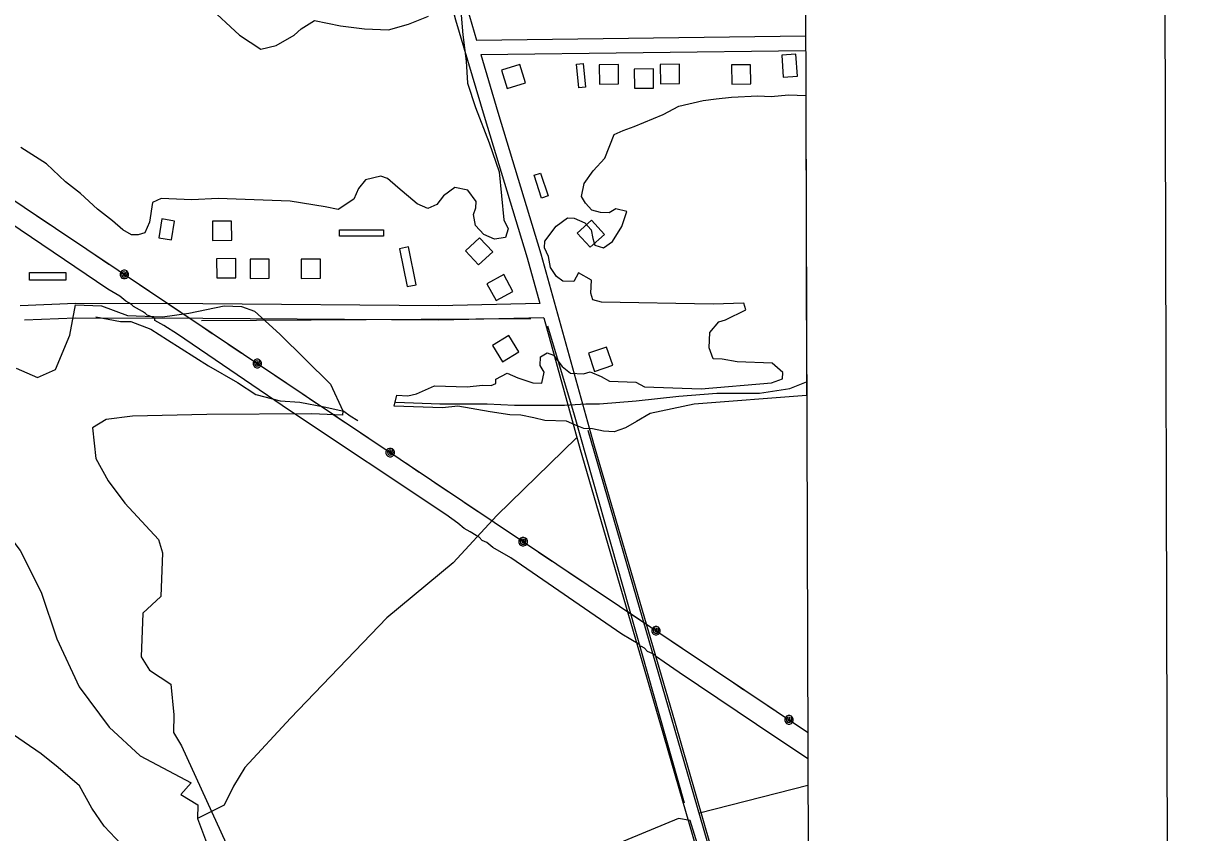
# Model space of a CAD drawing. Extents: x 3355677 to 3393573, y 612928 to 638357.
# Drawn here: x 3389732 to 3392155, y 627193 to 628883 of the extents above; entities that cross this region are included whole.
import ezdxf

# ---------------------------------------------------------------- set-up
doc = ezdxf.new("R2010")
doc.units = 0
for name, color, linetype in [('V-ANNO-SYMB', 7, 'Continuous'), ('V-BLDG-OTLN', 7, 'Continuous'), ('V-GRID-FRAM', 7, 'Continuous'), ('V-ROAD-CNTR', 7, 'Continuous'), ('V-SITE-VEGE', 7, 'Continuous'), ('V-TOPO-SHOR', 7, 'Continuous'), ('V-UTIL-LINE', 7, 'Continuous')]:
    doc.layers.add(name, color=color, linetype=linetype)

msp = doc.modelspace()

# ---------------------------------------------------------------- linework, layer by layer
at = {"layer": 'V-ANNO-SYMB'}
msp.add_lwpolyline([(3359071.7, 614143.5), (3392154.8, 614230.1), (3392094.8, 637146.6), (3359011.7, 637060), (3359071.7, 614143.5)], dxfattribs=at)
at = {"layer": 'V-BLDG-OTLN'}
for points in [[(3391315.6, 628816.3), (3391318.9, 628770.3), (3391348.3, 628772.4), (3391345, 628818.4)], [(3390730.4, 628785.3), (3390742.3, 628747.1), (3390780.5, 628759), (3390768.6, 628797.2)], [(3390901, 628799.2), (3390905.9, 628749.4), (3390892, 628748), (3390887.1, 628797.8)], [(3390935.1, 628756.2), (3390975.1, 628756.7), (3390974.6, 628796.7), (3390934.6, 628796.2)], [(3391008.2, 628747.4), (3391048.2, 628747.9), (3391047.7, 628787.9), (3391007.7, 628787.4)], [(3391062.5, 628756.9), (3391102.5, 628757.4), (3391102, 628797.4), (3391062, 628796.9)], [(3391211.1, 628756.1), (3391251.1, 628756.6), (3391250.6, 628796.6), (3391210.6, 628796.1)], [(3390812, 628570.1), (3390827.7, 628522.7), (3390814.4, 628518.3), (3390798.7, 628565.7)], [(3390021.5, 628474.7), (3390015, 628435.3), (3390041.6, 628430.9), (3390048.2, 628470.3)], [(3390127.2, 628469.9), (3390127.4, 628429.9), (3390167.4, 628430.1), (3390167.2, 628470.1)], [(3390888.9, 628444.9), (3390915.8, 628415.4), (3390945.4, 628442.4), (3390918.4, 628471.9)], [(3390392.7, 628451.7), (3390484.6, 628451.7), (3390484.6, 628438.6), (3390392.7, 628438.6)], [(3390682.9, 628378.5), (3390712.2, 628405.7), (3390685, 628435), (3390655.7, 628407.8)], [(3390517.5, 628412.3), (3390533.9, 628333.5), (3390552.8, 628337.4), (3390536.4, 628416.3)], [(3390135.9, 628391.7), (3390136.1, 628351.7), (3390176.1, 628351.9), (3390175.9, 628391.9)], [(3390205.7, 628390.5), (3390205.9, 628350.5), (3390245.9, 628350.7), (3390245.7, 628390.7)], [(3390312.5, 628390.5), (3390312.7, 628350.5), (3390352.7, 628350.7), (3390352.5, 628390.7)], [(3389745.6, 628363.1), (3389821.2, 628363.1), (3389821.2, 628346.6), (3389745.6, 628346.6)], [(3390719.3, 628304.3), (3390754.5, 628323.3), (3390735.4, 628358.5), (3390700.2, 628339.4)], [(3390766.9, 628197.4), (3390746, 628231.5), (3390711.9, 628210.6), (3390732.7, 628176.5)], [(3390911.9, 628194.4), (3390924.9, 628156.5), (3390962.7, 628169.5), (3390949.7, 628207.3)]]:
    msp.add_lwpolyline(points, close=True, dxfattribs=at)
at = {"layer": 'V-GRID-FRAM'}
msp.add_lwpolyline([(3359767.9, 636495.9), (3391341.6, 636578.5), (3391397.2, 618394.8), (3359807.6, 618312.1), (3359767.9, 636495.9)], dxfattribs=at)
at = {"layer": 'V-ROAD-CNTR'}
for points in [[(3390034.6, 630519.6), (3390121.3, 630367.2), (3390248.2, 630124), (3390303.7, 630026.5), (3390321.2, 629983.2), (3390350.5, 629900.2), (3390437.6, 629603.2), (3390520.1, 629297), (3390581, 629094.9), (3390634.8, 628890.1), (3390694.6, 628689), (3390784.2, 628393.3), (3390810.6, 628298.1)], [(3390579.6, 629203.4), (3390609.9, 629103), (3390663.7, 628898.2), (3390678.6, 628848.1)], [(3390678.6, 628848.1), (3391365.1, 628856.5)], [(3390687.5, 628818.2), (3391365.4, 628826.5)], [(3390687.5, 628818.2), (3390723.3, 628697.7), (3390813, 628401.7), (3390924, 628001.3), (3391091.4, 627426.8), (3391195.4, 627066.5), (3391290.5, 626737.1), (3391348.6, 626555.4), (3391376.8, 626477.1), (3391386.2, 626456.2)], [(3390810.6, 628298.1), (3390599.3, 628293.4), (3390107, 628297.1), (3389841.1, 628297.8), (3389726, 628293.2)], [(3390818.8, 628268.3), (3390599.5, 628263.4), (3390106.9, 628267.1), (3389841.7, 628267.8), (3389734.8, 628263.5)], [(3390818.8, 628268.3), (3390895.1, 627993.1), (3391062.6, 627418.4), (3391166.6, 627058.2), (3391261.8, 626728.4), (3391320.2, 626545.8), (3391348.9, 626465.9), (3391358.9, 626443.8)]]:
    msp.add_lwpolyline(points, dxfattribs=at)
at = {"layer": 'V-SITE-VEGE'}
for p, q in [((3391293.3, 628730.2), (3391329.9, 628733.5)), ((3391329.9, 628733.5), (3391365.6, 628732.1)), ((3391068.1, 628692.9), (3391100.7, 628710)), ((3391100.7, 628710), (3391151.4, 628721.8)), ((3391151.4, 628721.8), (3391178.9, 628725.3)), ((3391178.9, 628725.3), (3391211, 628728.7)), ((3391211, 628728.7), (3391265.9, 628731.3)), ((3391265.9, 628731.3), (3391293.3, 628730.2)), ((3391365.6, 628732.1), (3391367.5, 628106)), ((3391007.8, 628667.8), (3391068.1, 628692.9)), ((3390984.7, 628659.5), (3391007.8, 628667.8)), ((3390946, 628601.6), (3390966.1, 628651.1)), ((3390966.1, 628651.1), (3390984.7, 628659.5)), ((3390922.2, 628575.1), (3390946, 628601.6)), ((3390903, 628548.4), (3390922.2, 628575.1)), ((3390897.4, 628521.3), (3390903, 628548.4)), ((3390906, 628507.3), (3390897.4, 628521.3)), ((3390919.2, 628493.1), (3390906, 628507.3)), ((3390937.3, 628487.9), (3390919.2, 628493.1)), ((3390969.5, 628495.8), (3390955.5, 628487.2)), ((3390992.2, 628490.4), (3390969.5, 628495.8)), ((3390844.9, 628459.3), (3390868.4, 628476.7)), ((3390868.4, 628476.7), (3390882.1, 628476.2)), ((3390882.1, 628476.2), (3390904.5, 628466.3)), ((3390955.5, 628487.2), (3390937.3, 628487.9)), ((3390981.9, 628458.8), (3390992.2, 628490.4)), ((3390820.9, 628428.3), (3390844.9, 628459.3)), ((3390904.5, 628466.3), (3390917.7, 628452.1)), ((3390917.7, 628452.1), (3390921.6, 628433.7)), ((3390962.5, 628427.6), (3390981.9, 628458.8)), ((3390820.4, 628414.6), (3390820.9, 628428.3)), ((3390921.6, 628433.7), (3390925.6, 628419.9)), ((3390925.6, 628419.9), (3390943.7, 628414.6)), ((3390943.7, 628414.6), (3390962.5, 628427.6)), ((3390828.9, 628396), (3390820.4, 628414.6)), ((3390832.6, 628373.1), (3390828.9, 628396)), ((3390845.6, 628354.4), (3390832.6, 628373.1)), ((3390858.9, 628344.7), (3390845.6, 628354.4)), ((3390891.5, 628361.8), (3390881.7, 628343.9)), ((3390918.4, 628347.1), (3390891.5, 628361.8)), ((3390917.4, 628319.8), (3390918.4, 628347.1)), ((3390881.7, 628343.9), (3390858.9, 628344.7)), ((3390921.4, 628305.9), (3390917.4, 628319.8)), ((3390939.5, 628300.7), (3390921.4, 628305.9)), ((3391172.3, 628296.7), (3390939.5, 628300.7)), ((3391236.3, 628298.9), (3391172.3, 628296.7)), ((3391240.3, 628285.1), (3391236.3, 628298.9)), ((3391198.4, 628263.8), (3391240.3, 628285.1)), ((3391165.5, 628237.6), (3391184.6, 628259.7)), ((3391184.6, 628259.7), (3391198.4, 628263.8)), ((3391164.3, 628205.7), (3391165.5, 628237.6)), ((3391172.6, 628182.6), (3391164.3, 628205.7)), ((3390811.3, 628168.6), (3390812, 628186.8)), ((3390812, 628186.8), (3390826, 628195.4)), ((3390826, 628195.4), (3390839.5, 628190.3)), ((3390839.5, 628190.3), (3390856.9, 628166.9)), ((3391190.9, 628181.9), (3391172.6, 628182.6)), ((3391222.6, 628176.2), (3391190.9, 628181.9)), ((3391295.6, 628173.5), (3391222.6, 628176.2)), ((3390719, 628140), (3390742.3, 628152.9)), ((3390742.3, 628152.9), (3390764.7, 628142.9)), ((3390820, 628154.5), (3390811.3, 628168.6)), ((3390814.6, 628131.9), (3390820, 628154.5)), ((3390856.9, 628166.9), (3390874.7, 628152.5)), ((3390874.7, 628152.5), (3390902, 628151.5)), ((3390902, 628151.5), (3390915.9, 628155.6)), ((3390915.9, 628155.6), (3390938.4, 628145.6)), ((3391317.7, 628154.4), (3391295.6, 628173.5)), ((3391317.2, 628140.8), (3391317.7, 628154.4)), ((3390659, 628124), (3390691.1, 628127.4)), ((3390691.1, 628127.4), (3390709.3, 628126.7)), ((3390709.3, 628126.7), (3390718.6, 628130.9)), ((3390718.6, 628130.9), (3390719, 628140)), ((3390764.7, 628142.9), (3390796.3, 628132.6)), ((3390796.3, 628132.6), (3390814.6, 628131.9)), ((3390938.4, 628145.6), (3390956.3, 628135.8)), ((3390956.3, 628135.8), (3391011, 628133.8)), ((3391011, 628133.8), (3391028.9, 628124)), ((3391147.5, 628119.7), (3391294.1, 628132.5)), ((3391294.1, 628132.5), (3391317.2, 628140.8)), ((3390506.8, 628084), (3390512.2, 628106.6)), ((3390512.2, 628106.6), (3390535, 628105.7)), ((3390535, 628105.7), (3390553.4, 628109.6)), ((3390553.4, 628109.6), (3390590.6, 628126.5)), ((3390590.6, 628126.5), (3390659, 628124)), ((3391028.9, 628124), (3391147.5, 628119.7)), ((3391367.5, 628106), (3391132.6, 628088.3)), ((3390607.2, 628080.3), (3390506.8, 628084)), ((3390639.2, 628083.6), (3390607.2, 628080.3)), ((3390707.3, 628072), (3390639.2, 628083.6)), ((3391132.6, 628088.3), (3391040.6, 628068.8)), ((3390748.2, 628065.9), (3390707.3, 628072)), ((3390771, 628065.1), (3390748.2, 628065.9)), ((3390798.2, 628059.5), (3390771, 628065.1)), ((3390820.8, 628054.1), (3390798.2, 628059.5)), ((3391040.6, 628068.8), (3391012.5, 628051.6)), ((3390866.4, 628052.5), (3390820.8, 628054.1)), ((3390888.9, 628042.5), (3390866.4, 628052.5)), ((3390902.4, 628037.4), (3390888.9, 628042.5)), ((3390920.6, 628036.8), (3390902.4, 628037.4)), ((3390943.3, 628031.4), (3390920.6, 628036.8)), ((3390966.1, 628030.5), (3390943.3, 628031.4)), ((3390989.2, 628038.8), (3390966.1, 628030.5)), ((3391012.5, 628051.6), (3390989.2, 628038.8))]:
    msp.add_line(p, q, dxfattribs=at)
for points in [[(3390117.5, 628919.6), (3390183.7, 628857.9), (3390228.3, 628828.8), (3390260.6, 628836.8), (3390297.9, 628858.2), (3390312.1, 628871.4), (3390340.1, 628888.6), (3390394.5, 628877.5), (3390444.5, 628871.1), (3390494.7, 628869.2), (3390536.2, 628881.4), (3390578, 628898.1)], [(3390646.5, 628900.1), (3390649.6, 628858.9), (3390656.7, 628803.9), (3390659.6, 628758.2), (3390676, 628707.4), (3390705.2, 628633.3), (3390725.8, 628573.2), (3390735.8, 628472.5), (3390744.2, 628453.9), (3390739, 628435.9), (3390716, 628432.1), (3390693.6, 628442.1), (3390676, 628461), (3390672.3, 628484)], [(3390672.3, 628484), (3390677.3, 628497.5), (3390677.8, 628511.1), (3390660.4, 628534.6), (3390633.2, 628540.1), (3390609.8, 628522.8), (3390595.4, 628505), (3390576.8, 628496.6), (3390554.4, 628506.5), (3390514.5, 628540), (3390492.4, 628559), (3390478.9, 628564.1), (3390446.6, 628556.2), (3390432.3, 628538.4), (3390422.3, 628516), (3390389.5, 628494.4), (3390362.3, 628499.9), (3390289.7, 628511.7), (3390139.2, 628517.3), (3390084.3, 628514.8), (3390020.5, 628517.1), (3390001.9, 628508.7), (3389995.8, 628467.8), (3389985.9, 628445.4), (3389972, 628441.3), (3389958.3, 628441.8), (3389940.4, 628451.6), (3389918.3, 628470.7), (3389887.2, 628494.7), (3389851.9, 628527.9), (3389820.8, 628551.8), (3389781.1, 628589.8), (3389727.6, 628623.7)], [(3389717.4, 628163.3), (3389762.4, 628143.4), (3389799.5, 628160.2), (3389829.6, 628232.1), (3389841.1, 628295.6), (3389895.8, 628293.6), (3389949.8, 628273.3), (3390022.8, 628270.6), (3390077.9, 628277.7), (3390151.5, 628293.3), (3390188, 628291.9), (3390215, 628281.8), (3390268.1, 628234.2), (3390373.8, 628129.9), (3390399.2, 628074.2), (3390398.8, 628065.1), (3390335, 628067.5), (3390115.7, 628066.4), (3389960.3, 628063.1), (3389905.3, 628056), (3389877.2, 628038.7), (3389884, 627974.6), (3389909.7, 627928), (3389944.5, 627881.1)], [(3389944.5, 627881.1), (3390014.8, 627805.5), (3390022.9, 627777.9), (3390019.5, 627686.7), (3389981.7, 627651.6), (3389978.3, 627560.5), (3389995.6, 627532.5), (3390040.2, 627503.5), (3390046.9, 627439.3), (3390045.6, 627402.9), (3390062.8, 627374.9), (3390155.8, 627170.7), (3390161.9, 627088.3), (3390141.3, 627025.2), (3390139.6, 626979.7), (3390146.4, 626915.5), (3390170.4, 626823.4), (3390155.9, 626677.9), (3390144.1, 626605.3), (3390142.7, 626568.9), (3390123.5, 626542.2), (3390096.1, 626543.2), (3390097.8, 626588.8)], [(3389610.2, 627236.4), (3389831.2, 627036.7), (3389910.2, 626951.6), (3389946.7, 626950.3), (3389994, 626994.1), (3390032.2, 627038.4), (3390060.9, 627073.8), (3390027.1, 627148.1), (3389981.5, 627149.7), (3389936.5, 627169.6), (3389901.4, 627207.4), (3389875.4, 627244.9), (3389849.7, 627291.5), (3389805.4, 627329.6), (3389770, 627358.3), (3389698.7, 627406.6)]]:
    msp.add_lwpolyline(points, dxfattribs=at)
at = {"layer": 'V-TOPO-SHOR'}
for p, q in [((3390104.2, 628263), (3390792, 628266.9)), ((3391143.9, 627235.1), (3391370, 627292.5))]:
    msp.add_line(p, q, dxfattribs=at)
for points in [[(3389884.1, 628270), (3389935, 628260.4), (3389957.2, 628260.4), (3389998.5, 628244.6), (3390033.4, 628222.3), (3390119.2, 628168.3), (3390179.5, 628133.4), (3390217.6, 628108), (3390268.4, 628095.3), (3390309.7, 628092.1), (3390360.5, 628082.6), (3390401.8, 628073.1), (3390414.5, 628063.5), (3390430.4, 628054)], [(3391112.3, 627254.9), (3390883, 628065.3), (3390827.6, 628251.1)], [(3390509.8, 628092.1), (3390601.9, 628088.9), (3390655.9, 628088.9), (3390700.4, 628088.9), (3390757.5, 628085.8), (3390808.4, 628085.8), (3390862.3, 628085.8), (3390906.8, 628088.9), (3390935.4, 628088.9), (3391011.6, 628095.3), (3391100.5, 628104.8), (3391179.9, 628111.2), (3391268.9, 628111.2), (3391332.4, 628120.7), (3391367.4, 628134.7)], [(3389145.3, 627683.2), (3389334.8, 627862.8), (3389402.4, 627955.3), (3389432, 628044.9), (3389489.1, 628028.8), (3389540.7, 627985.5), (3389685, 627836.6), (3389725.8, 627782.4), (3389769.5, 627695.7), (3389802.3, 627598), (3389848.7, 627497.7), (3389911.4, 627413.8), (3389976.7, 627354.2), (3390082.7, 627297.5), (3390061, 627273), (3390096.4, 627251.4), (3390096.3, 627223.2)], [(3390910.6, 628033.7), (3391266.4, 626808.1), (3391372.4, 626493.8)], [(3390886.9, 628017.9), (3390720.9, 627855.8), (3390630, 627756.9), (3390491.6, 627642.3), (3390290, 627432.8), (3390195.1, 627330), (3390171.4, 627290.4), (3390151.6, 627250.9), (3390096.3, 627223.2), (3390131.8, 627128.4), (3390143.7, 627073), (3390135.8, 627013.7), (3390127.9, 626974.2), (3390108.1, 626942.6)], [(3391372.7, 626416.3), (3391124.1, 627219.3), (3391100.4, 627223.2), (3390242.5, 626867.4), (3390214.9, 626863.5), (3390199, 626863.5), (3390155.6, 626879.3), (3390139.7, 626903), (3390108.1, 626942.6)]]:
    msp.add_lwpolyline(points, dxfattribs=at)
at = {"layer": 'V-UTIL-LINE'}
for points in [[(3387326, 630116.8), (3389341.2, 628762.3), (3391369.7, 627403.1)], [(3389952.9, 628299.2), (3389946.6, 628302.8), (3389933.9, 628313.7), (3389908.7, 628328.1), (3389313.7, 628730), (3389253.6, 628769.8), (3388747.3, 629106.6)], [(3389759.8, 628481.9), (3389788, 628462.9)], [(3389821.2, 628440.7), (3389849.5, 628421.7)], [(3389882.7, 628399.5), (3389910.9, 628380.5)], [(3389943.4, 628358.8), (3389943.3, 628361.7), (3389941.4, 628360.3), (3389941.5, 628357.6), (3389944.1, 628356.2), (3389946.2, 628359), (3389945.4, 628363.6), (3389941.2, 628364.3), (3389937.5, 628361.1), (3389938.1, 628356.6), (3389941.2, 628353.3), (3389946, 628353.8), (3389949.3, 628358.2), (3389948.4, 628366.3), (3389945.1, 628367.7), (3389941.6, 628367.7), (3389938.4, 628366.3), (3389935.9, 628363.8), (3389934.5, 628360.6), (3389934.5, 628357.1), (3389935.9, 628353.8), (3389938.3, 628351.3), (3389941.6, 628350), (3389945.1, 628350), (3389948.3, 628351.3), (3389950.8, 628353.8), (3389952.2, 628357.1), (3389952.2, 628360.6), (3389950.8, 628363.8), (3389948.4, 628366.3)], [(3389975.7, 628337.1), (3390004, 628318.2)], [(3391369.8, 627348), (3391263.1, 627419.4), (3391101.7, 627528.1), (3391070.1, 627549.8), (3391054.3, 627560.7), (3391051.1, 627564.3), (3391044.8, 627567.9), (3391035.3, 627571.5), (3391028.9, 627578.8), (3391022.6, 627582.4), (3391019.5, 627582.4), (3391019.4, 627586), (3391000.5, 627596.8), (3390981.5, 627607.7), (3390750.4, 627767), (3390712.5, 627788.7), (3390699.8, 627799.6), (3390690.3, 627803.2), (3390684, 627810.5), (3390677.6, 627814.1), (3390665, 627821.3), (3390652.4, 627828.5), (3390639.7, 627839.4), (3390614.4, 627857.5), (3390288.4, 628074.7), (3390054.2, 628234), (3390025.7, 628252.1), (3390006.7, 628263), (3390006.7, 628266.6), (3390000.4, 628270.2), (3389990.9, 628273.8), (3389987.7, 628277.5), (3389981.4, 628281.1), (3389975.1, 628284.7), (3389962.5, 628291.9), (3389959.3, 628295.6), (3389952.9, 628299.2)], [(3390037.2, 628295.9), (3390065.5, 628277)], [(3390098.7, 628254.7), (3390126.9, 628235.8)], [(3390160.2, 628213.5), (3390188.4, 628194.6)], [(3390220.8, 628172.9), (3390220.8, 628175.8), (3390218.9, 628174.4), (3390219, 628171.7), (3390221.6, 628170.3), (3390223.6, 628173.1), (3390222.8, 628177.7), (3390218.6, 628178.4), (3390214.9, 628175.2), (3390215.6, 628170.7), (3390218.7, 628167.4), (3390223.5, 628167.9), (3390226.8, 628172.3), (3390225.8, 628180.4), (3390222.6, 628181.7), (3390219.1, 628181.7), (3390215.8, 628180.4), (3390213.3, 628177.9), (3390212, 628174.7), (3390212, 628171.2), (3390213.3, 628167.9), (3390215.8, 628165.4), (3390219.1, 628164.1), (3390222.6, 628164.1), (3390225.8, 628165.4), (3390228.3, 628167.9), (3390229.7, 628171.1), (3390229.7, 628174.6), (3390228.3, 628177.9), (3390225.8, 628180.4)], [(3390253.2, 628151.2), (3390281.5, 628132.3)], [(3390314.7, 628110), (3390342.9, 628091.1)], [(3390376.2, 628068.8), (3390404.4, 628049.9)], [(3390437.6, 628027.6), (3390465.9, 628008.7)], [(3390498.3, 627987), (3390498.3, 627989.9), (3390496.4, 627988.5), (3390496.5, 627985.8), (3390499.1, 627984.4), (3390501.1, 627987.1), (3390500.3, 627991.8), (3390496.1, 627992.4), (3390492.4, 627989.3), (3390493.1, 627984.7), (3390496.2, 627981.5), (3390501, 627982), (3390504.3, 627986.4), (3390503.3, 627994.5), (3390500.1, 627995.8), (3390496.6, 627995.8), (3390493.3, 627994.5), (3390490.8, 627992), (3390489.5, 627988.8), (3390489.5, 627985.2), (3390490.8, 627982), (3390493.3, 627979.5), (3390496.5, 627978.2), (3390500, 627978.2), (3390503.3, 627979.5), (3390505.8, 627982), (3390507.1, 627985.2), (3390507.1, 627988.7), (3390505.8, 627992), (3390503.3, 627994.5)], [(3390530.7, 627965.3), (3390558.9, 627946.4)], [(3390592.2, 627924.1), (3390620.4, 627905.2)], [(3390653.6, 627882.9), (3390681.9, 627864)], [(3390715.1, 627841.7), (3390743.3, 627822.8)], [(3390775.8, 627801.1), (3390775.7, 627803.9), (3390773.8, 627802.6), (3390773.9, 627799.8), (3390776.5, 627798.5), (3390778.6, 627801.2), (3390777.8, 627805.8), (3390773.6, 627806.5), (3390769.9, 627803.3), (3390770.5, 627798.8), (3390773.6, 627795.6), (3390778.4, 627796.1), (3390781.7, 627800.4), (3390780.8, 627808.5), (3390777.5, 627809.9), (3390774, 627809.9), (3390770.8, 627808.6), (3390768.3, 627806.1), (3390766.9, 627802.8), (3390766.9, 627799.3), (3390768.3, 627796.1), (3390770.8, 627793.6), (3390774, 627792.2), (3390777.5, 627792.2), (3390780.8, 627793.6), (3390783.2, 627796.1), (3390784.6, 627799.3), (3390784.6, 627802.8), (3390783.3, 627806.1), (3390780.8, 627808.5)], [(3390808.1, 627779.4), (3390836.4, 627760.4)], [(3390869.6, 627738.2), (3390897.9, 627719.2)], [(3390931.1, 627697), (3390959.3, 627678.1)], [(3390992.6, 627655.8), (3391020.8, 627636.9)], [(3391053.2, 627615.1), (3391053.2, 627618), (3391051.3, 627616.7), (3391051.4, 627613.9), (3391054, 627612.6), (3391056, 627615.3), (3391055.2, 627619.9), (3391051, 627620.6), (3391047.3, 627617.4), (3391048, 627612.9), (3391051.1, 627609.7), (3391055.9, 627610.1), (3391059.2, 627614.5), (3391058.2, 627622.6), (3391055, 627624), (3391051.5, 627624), (3391048.2, 627622.6), (3391045.8, 627620.1), (3391044.4, 627616.9), (3391044.4, 627613.4), (3391045.7, 627610.1), (3391048.2, 627607.7), (3391051.5, 627606.3), (3391055, 627606.3), (3391058.2, 627607.7), (3391060.7, 627610.1), (3391062.1, 627613.4), (3391062.1, 627616.9), (3391060.7, 627620.1), (3391058.2, 627622.6)], [(3391085.6, 627593.4), (3391113.9, 627574.5)], [(3391147.1, 627552.2), (3391175.3, 627533.3)], [(3391208.6, 627511.1), (3391236.8, 627492.1)], [(3391270, 627469.9), (3391298.3, 627450.9)], [(3391330.7, 627429.2), (3391330.7, 627432.1), (3391328.8, 627430.7), (3391328.9, 627428), (3391331.5, 627426.6), (3391333.5, 627429.4), (3391332.7, 627434), (3391328.5, 627434.7), (3391324.8, 627431.5), (3391325.5, 627427), (3391328.6, 627423.7), (3391333.4, 627424.2), (3391336.7, 627428.6), (3391335.7, 627436.7), (3391332.5, 627438), (3391329, 627438), (3391325.7, 627436.7), (3391323.2, 627434.2), (3391321.9, 627431), (3391321.9, 627427.5), (3391323.2, 627424.2), (3391325.7, 627421.7), (3391328.9, 627420.4), (3391332.4, 627420.4), (3391335.7, 627421.7), (3391338.2, 627424.2), (3391339.5, 627427.5), (3391339.5, 627431), (3391338.2, 627434.2), (3391335.7, 627436.7)], [(3391363.1, 627407.5), (3391369.7, 627403.1)]]:
    msp.add_lwpolyline(points, dxfattribs=at)

doc.saveas('drawing.dxf')
